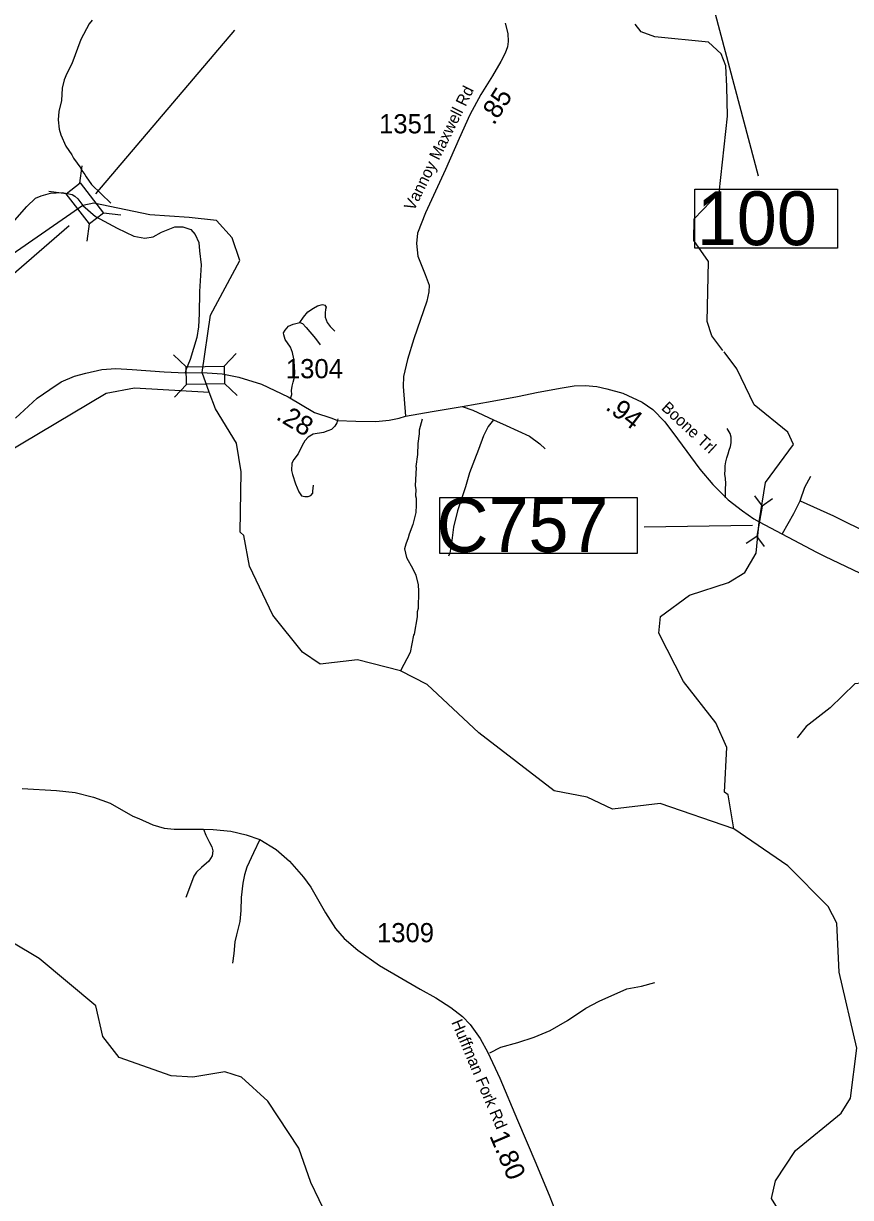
# Model space of a CAD drawing. Extents: x 1248224 to 1454986, y 825081 to 985870.
# Drawn here: x 1318874 to 1324260, y 888434 to 896072 of the extents above; entities that cross this region are included whole.
import ezdxf

# ---------------------------------------------------------------- set-up
doc = ezdxf.new("R2010")
doc.units = 0
for name, color, linetype in [('Exist Hydrographic Creek Single Shore', 7, 'Continuous'), ('Exist Hydrographic Misc Water Feature', 7, 'Continuous'), ('Exist Road Non-System Type 51', 7, 'Continuous'), ('Exist Road Secondary Mileage Hundredths English Label', 7, 'Continuous'), ('Exist Road Secondary Structure Culvert CELL', 7, 'Continuous'), ('Exist Road Secondary Structure Culvert Number Label', 7, 'Continuous'), ('Exist Road Secondary Structure Standard Bridge CELL', 7, 'Continuous'), ('Exist Road Secondary Structure Standard Bridge Number Label', 7, 'Continuous'), ('Exist Road Secondary Type 51 Attributed', 7, 'Continuous'), ('Exist Road Secondary Type 51 Label', 7, 'Continuous'), ('Exist Road Secondary Type 51 Number Label', 7, 'Continuous')]:
    doc.layers.add(name, color=color, linetype=linetype)

msp = doc.modelspace()

# ---------------------------------------------------------------- linework, layer by layer
at = {"layer": 'Exist Hydrographic Creek Single Shore'}
for points in [[(1319260.3, 894887.5), (1318663.8, 894476.3), (1318409.1, 894604.8), (1318236.1, 894677.3), (1317988.6, 894903.3), (1317899.1, 894917.1), (1317757.1, 894920), (1317553, 895101.4), (1317384.1, 895354.3), (1317377.1, 895413.4)], [(1320037, 893801.6), (1320092.3, 894173.9), (1320282.9, 894530.8), (1320233.7, 894676.9), (1320130.2, 894789.9), (1319953.5, 894809.9), (1319697.5, 894826.8), (1319333.1, 894903.5), (1319260.3, 894887.5)], [(1323664, 892829.9), (1323706.4, 893085.9), (1323887.7, 893333.5), (1323852.1, 893413.2), (1323631.2, 893590.7), (1323519.2, 893826), (1323436.2, 893935.3)], [(1320125.4, 893563.7), (1320083.3, 893672.1), (1320037, 893801.6)], [(1323499.2, 890832.5), (1323020.2, 890996.4), (1322710.3, 890959.9), (1322545.2, 891038.8), (1322329.2, 891079.2), (1321838.2, 891456.7), (1321503.3, 891772), (1321330.2, 891860.8), (1321048.3, 891932.2), (1320806.2, 891904.2), (1320691.2, 891982), (1320497.2, 892222.2), (1320346.2, 892540.5), (1320309.1, 892741.4), (1320284.1, 892761.6), (1320291.6, 893155.5), (1320262.2, 893341.3), (1320125.4, 893563.7)], [(1323499.2, 890832.5), (1323463.3, 891053.1), (1323438.2, 891070), (1323453.3, 891361.9), (1323382.3, 891520.9), (1323172.3, 891791.1), (1323012.2, 892106.2), (1323023.2, 892214.2), (1323210.2, 892351.7), (1323464, 892434.7), (1323570.8, 892499.2), (1323645.4, 892624.7), (1323664, 892829.9)], [(1324639.3, 887470.9), (1324545.9, 887648.4), (1324153.7, 888095.4), (1323856.3, 888248.3), (1323744.3, 888427.7), (1323771.3, 888542.1), (1323901.3, 888739.8), (1324198.4, 888983.3), (1324259.4, 889080.5), (1324300.3, 889404.7), (1324186.3, 889899.4), (1324169.3, 890218.2), (1324113.3, 890327.7), (1323852.3, 890592.3), (1323499.2, 890832.5)]]:
    msp.add_lwpolyline(points, dxfattribs=at)
at = {"layer": 'Exist Hydrographic Misc Water Feature'}
for points in [[(1319322.1, 896092.6), (1319301.4, 896069.2), (1319246.6, 895966.9), (1319190.1, 895808.6), (1319156.2, 895745.5), (1319139.1, 895706.1), (1319125.6, 895650.5), (1319121.4, 895570.6), (1319105.3, 895499.1), (1319099.8, 895445.2), (1319106.1, 895385), (1319117.1, 895346.8), (1319151, 895273.8), (1319189.5, 895216.7), (1319200.8, 895194.5), (1319247.1, 895131.1), (1319254.6, 895114.9), (1319273.9, 895090.3), (1319281.4, 895074.1), (1319316.1, 895025.1), (1319443.9, 894901.7)], [(1323429.1, 893944.8), (1323357.2, 894039.4), (1323326.2, 894131.9), (1323335.2, 894522.4), (1323238.2, 894659), (1323242.2, 894800), (1323404.1, 894970.6), (1323458.1, 895468.6), (1323454.2, 895662.5), (1323448.2, 895797.2), (1323417.2, 895873.3), (1323335.2, 895950.5), (1322986.2, 895983.8), (1322895.2, 896018.3), (1322857.7, 896066.5)], [(1315554.1, 893395), (1315880.1, 893070), (1316053.1, 892991), (1316328.1, 892959.3), (1316611.1, 892602.3), (1316907.1, 892412.5), (1317132.1, 892417.8), (1317208.1, 892449.2), (1317483.1, 892460.1), (1318532.2, 893102.1), (1318643.1, 893208.2), (1319413.2, 893665.6), (1319597.1, 893701.3), (1320083.3, 893672.1)], [(1321469.8, 893497.5), (1321451.8, 893426.1), (1321451.1, 893402.2), (1321441.3, 893338.4), (1321439.3, 893266.5), (1321429.1, 893188.8), (1321430.9, 893182.7), (1321425.6, 893063), (1321428.9, 893038.9), (1321427.7, 892998.9), (1321431.3, 892982.8), (1321432, 892938.8), (1321428.8, 892891), (1321410.5, 892811.5), (1321384.7, 892748.2), (1321380.1, 892724.4), (1321362.9, 892684.9), (1321356, 892653.1), (1321368.5, 892596.8), (1321410.4, 892523.6), (1321429.3, 892483), (1321443.4, 892418.6), (1321446.3, 892378.5), (1321443.2, 892266.7), (1321438.5, 892242.9), (1321437.6, 892210.9), (1321418.5, 892099.5), (1321414.2, 892091.6), (1321391.1, 891980.3), (1321330.2, 891860.8)], [(1321070.3, 887854.4), (1320744.3, 888530.7), (1320666.2, 888755.4), (1320465.3, 889061.5), (1320293.3, 889216), (1320186.2, 889250.9), (1319976.2, 889215.7), (1319835.3, 889225.2), (1319496.2, 889343.6), (1319390.2, 889480.3), (1319345.2, 889681.5), (1318977.2, 889987.7), (1318450.1, 890300.2)]]:
    msp.add_lwpolyline(points, dxfattribs=at)
at = {"layer": 'Exist Road Non-System Type 51'}
for points in [[(1320674, 894126.7), (1320697.2, 894161.4), (1320726.1, 894194.7), (1320762.2, 894219.3), (1320788.3, 894233.8), (1320821.5, 894243.9), (1320837.4, 894239.6), (1320844.7, 894226.5), (1320841.8, 894210.6), (1320838.9, 894188.9), (1320838.9, 894160), (1320851.9, 894126.7), (1320872.1, 894100.6), (1320901, 894070.2)], [(1320614.7, 893639), (1320622, 893657.8), (1320620.5, 893683.9), (1320623.4, 893711.4), (1320630.6, 893738.9), (1320636.4, 893762), (1320640.8, 893793.9), (1320639.3, 893847.4), (1320635, 893889.4), (1320626.3, 893931.3), (1320611.9, 893966.1), (1320578.6, 894016.7), (1320569.9, 894045.6), (1320567, 894060.1), (1320578.6, 894077.5), (1320600.3, 894102.1), (1320630.6, 894115.1), (1320674, 894126.7)], [(1320674, 894126.7), (1320691.4, 894119.4), (1320714.5, 894093.4), (1320775.2, 894022.5), (1320805.6, 893982)], [(1321731.1, 893579.4), (1321800.4, 893556), (1321935.4, 893492.5)], [(1320921.3, 893498.7), (1320914.1, 893472.6), (1320902.5, 893450.9), (1320880.8, 893430.7), (1320856.2, 893420.5), (1320827.3, 893410.4), (1320760.8, 893400.3), (1320727.5, 893380), (1320705.8, 893356.9), (1320689.9, 893326.5), (1320663.9, 893272.9), (1320635, 893235.3), (1320622, 893210.7), (1320620.5, 893163), (1320626.3, 893138.4), (1320645.1, 893076.1), (1320666.8, 893025.5), (1320684.1, 892999.4), (1320707.3, 892993.7), (1320727.5, 892993.7), (1320746.3, 893000.9), (1320757.9, 893016.8), (1320759.3, 893028.4), (1320762.2, 893067.5)], [(1321935.4, 893492.5), (1321899.6, 893450.2), (1321868.7, 893388.4), (1321836.2, 893300.5), (1321810.2, 893232.1), (1321777.6, 893147.5), (1321751.6, 893056.3), (1321701.2, 892900.1), (1321675.2, 892794.3), (1321665.4, 892725.9), (1321655.6, 892652.7), (1321650.8, 892625), (1321641, 892605.5)], [(1321935.4, 893492.5), (1322016.7, 893456.7), (1322169.6, 893386.8), (1322236.3, 893336.3), (1322270.4, 893305.4)], [(1323446.4, 892986.2), (1323445.7, 893042.2), (1323446.5, 893078.2), (1323445.3, 893112.3), (1323441.9, 893140.4), (1323442.7, 893168.4), (1323443.2, 893194.4), (1323447.9, 893220.3), (1323454.4, 893246.2), (1323463, 893271.8), (1323469.6, 893295.7), (1323478.1, 893319.6), (1323482.8, 893343.5), (1323483.2, 893361.5), (1323481.5, 893379.5), (1323476.2, 893403.6), (1323456.8, 893436.3)], [(1323932.1, 892966.8), (1323962.6, 893054.6), (1324000.8, 893127.2)], [(1323817.6, 892752.9), (1323890.1, 892882.7), (1323932.1, 892966.8)], [(1323932.1, 892966.8), (1324149.6, 892867.5), (1324634.2, 892626.9), (1324989, 892455)], [(1324912.7, 891928), (1324897.5, 891936.8), (1324847.8, 891913.9), (1324775.4, 891856.6), (1324741, 891822.2), (1324718.1, 891780.2), (1324695.2, 891764.9), (1324668.5, 891761.1), (1324596, 891761.1), (1324378.5, 891784), (1324328.9, 891780.2), (1324287, 891776.4), (1324126.7, 891619.8), (1323970.3, 891497.6), (1323913, 891425)], [(1320047.2, 890830.3), (1320061.2, 890790.6), (1320086.1, 890743), (1320099.7, 890715.8), (1320106.5, 890688.6), (1320102, 890656.9), (1320081.6, 890622.9), (1320034, 890579.9), (1320000.1, 890550.4), (1319984.2, 890523.3), (1319968.4, 890482.5), (1319932.2, 890385.1)], [(1320413.9, 890763.6), (1320371.4, 890675.1), (1320328.4, 890582.2), (1320312.5, 890532.3), (1320303.5, 890477.9), (1320292.1, 890385.1), (1320289.9, 890301.2), (1320283.1, 890228.7), (1320260.4, 890142.6), (1320251.4, 890097.3), (1320244.6, 890020.3), (1320235.5, 889959.1)], [(1321909.8, 889374.2), (1321982.3, 889412.4), (1322093, 889442.9), (1322199.8, 889477.3), (1322302.8, 889519.3), (1322417.3, 889584.2), (1322535.6, 889664.4), (1322623.3, 889710.2), (1322802.7, 889790.4), (1322898.1, 889809.5), (1322985.8, 889832.5)]]:
    msp.add_lwpolyline(points, dxfattribs=at)
at = {"layer": 'Exist Road Secondary Structure Culvert CELL'}
for p, q in [((1323633.4, 892998.6), (1323683.2, 892931.9)), ((1323683.2, 892931.9), (1323649.6, 892736.4)), ((1323752.5, 892978.1), (1323683.2, 892931.9)), ((1323580.3, 892690.2), (1323649.6, 892736.4)), ((1323699.5, 892669.7), (1323649.6, 892736.4))]:
    msp.add_line(p, q, dxfattribs=at)
at = {"layer": 'Exist Road Secondary Structure Culvert Number Label'}
msp.add_line((1323621.4, 892806), (1322916.7, 892794.1), dxfattribs=at)
msp.add_lwpolyline([(1321586.3, 892988.5), (1322869.2, 892988.5), (1322869.2, 892623.5), (1321586.3, 892623.5)], close=True, dxfattribs=at)
at = {"layer": 'Exist Road Secondary Structure Standard Bridge CELL'}
for p, q in [((1319242, 895033.6), (1319256.4, 895145.9)), ((1319152.4, 894964.5), (1319040.1, 894978.9)), ((1319507.4, 894824.3), (1319395.1, 894838.7)), ((1319289, 894655.7), (1319303.5, 894768)), ((1319851.2, 893916), (1319932.9, 893837.7)), ((1320180.8, 893842.5), (1320259.1, 893924.2)), ((1319857.1, 893640.3), (1319935.4, 893722)), ((1320183.2, 893729.4), (1320264.9, 893651.1))]:
    msp.add_line(p, q, dxfattribs=at)
for points in [[(1319303.5, 894768), (1319152, 894964.1), (1319243.6, 895034.9), (1319395.1, 894838.7)], [(1319932.9, 893837.7), (1320180.8, 893843), (1320183.2, 893727.3), (1319935.4, 893722)]]:
    msp.add_lwpolyline(points, close=True, dxfattribs=at)
at = {"layer": 'Exist Road Secondary Structure Standard Bridge Number Label'}
for p, q in [((1323187.6, 896858.5), (1323658.2, 895080.7)), ((1319346, 894963.5), (1320250.5, 896027.5))]:
    msp.add_line(p, q, dxfattribs=at)
msp.add_lwpolyline([(1323246, 894993.9), (1324175, 894993.9), (1324175, 894609.8), (1323246, 894609.8)], close=True, dxfattribs=at)
msp.add_lwpolyline([(1319171.1, 894755.4), (1318191.5, 893906.4), (1316493.4, 894559.5)], dxfattribs=at)
at = {"layer": 'Exist Road Secondary Type 51 Attributed'}
for points in [[(1322010.7, 896074.6), (1322028.5, 896005.7), (1322030.4, 895954.5), (1322026.5, 895919.1), (1322010.7, 895879.7), (1321983.2, 895824.6), (1321928.1, 895730.1), (1321851.4, 895609.9), (1321780.5, 895478), (1321710.1, 895323.7), (1321621.6, 895120.9), (1321492.5, 894839), (1321439.4, 894707.3), (1321433.4, 894640.8), (1321443, 894558.6), (1321490.1, 894439), (1321515.4, 894368.5), (1321514.2, 894325), (1321499.7, 894265.8), (1321415.1, 894020.4), (1321375.3, 893885.7), (1321348.8, 893774.5), (1321347.6, 893709.8), (1321361, 893515.9)], [(1318802.4, 894774.6), (1318896.6, 894881), (1318952.1, 894934.2), (1318988.4, 894951.1), (1319051.1, 894968), (1319126, 894972.8), (1319190.5, 894958.4), (1319209.2, 894947.8), (1319228.1, 894931.1), (1319260.3, 894887.5)], [(1319260.3, 894887.5), (1319343.8, 894816.4), (1319484.1, 894740), (1319593.4, 894688.4), (1319665.3, 894675.1), (1319718.6, 894684), (1319772.6, 894714.3), (1319859.5, 894748.1), (1319911.8, 894748.7), (1319965, 894731.8), (1319991.5, 894698), (1320015.7, 894647.2), (1320020.5, 894591.6), (1320030.2, 894502.2), (1320020.5, 894328.2), (1320018.2, 894182.4), (1320013.3, 894097.8), (1320003.7, 894027.7), (1319960.2, 893885.1), (1319933.6, 893822.2), (1319926.4, 893798.1)], [(1318821.6, 893503.2), (1318963.8, 893633), (1319046, 893691.4), (1319120.6, 893739.8), (1319206.1, 893777.1), (1319279.3, 893796.4), (1319384.2, 893819.9), (1319475.3, 893826.8), (1319581.6, 893821.3), (1319790, 893804.7), (1319926.4, 893798.1)], [(1319926.4, 893798.1), (1320037, 893801.6)], [(1320037, 893801.6), (1320168.1, 893793.4), (1320277.2, 893771.2), (1320423.5, 893724.3), (1320598.8, 893642.8), (1320770, 893540.5), (1320882.7, 893503.6), (1320918.6, 893489.8), (1321037.3, 893484.3), (1321168.4, 893481.5), (1321255.4, 893491.2), (1321320.2, 893503.6), (1321361, 893515.9)], [(1321361, 893515.9), (1321535.1, 893547.6), (1321731.1, 893579.4), (1321927.1, 893615.3), (1322090, 893644.3), (1322225.3, 893673.3), (1322381.3, 893701), (1322459.3, 893714.7), (1322531.1, 893716.1), (1322607, 893709.2), (1322673.3, 893695.4), (1322776.8, 893666.4), (1322903.8, 893608.3), (1322971.4, 893560), (1323049.7, 893480.2), (1323132.5, 893369.7), (1323278.8, 893172.2), (1323363.9, 893072), (1323463.3, 892972.5), (1323555.8, 892900.7), (1323628.9, 892849.6), (1323664, 892829.9), (1324037.7, 892631.9)], [(1324037.7, 892631.9), (1324093.8, 892604.3), (1324454.7, 892433.5), (1324519.6, 892410), (1324613.4, 892392.1), (1324686.6, 892383.8), (1324776.3, 892387.9), (1324850.3, 892398.9), (1324934.5, 892416.9), (1325009, 892447.3), (1325125, 892523.3), (1325239.5, 892592.3), (1325359.6, 892661.4), (1325442, 892712.1), (1325511.1, 892739.7), (1325593.9, 892764.6), (1325676.7, 892781.1), (1325736.1, 892783.9)], [(1318866.3, 891094.6), (1319089.6, 891082.4), (1319211.4, 891069), (1319330.7, 891038.3), (1319437.8, 891000.1), (1319585.9, 890914.2), (1319624.4, 890899), (1319716.2, 890859.2), (1319791.1, 890836.3), (1319856, 890830.3), (1320047.2, 890830.3), (1320108.4, 890828.7), (1320224.7, 890816.5), (1320324.1, 890793.5), (1320413.9, 890763.6), (1320519.4, 890697.7), (1320606.6, 890621.2), (1320696.9, 890517.1), (1320745.8, 890452.8), (1320841.8, 890285.2), (1320906, 890184.2), (1320962.6, 890118.4), (1321051.3, 890043.4), (1321193.1, 889942.9), (1321457.7, 889789.9), (1321558.7, 889731.7), (1321656.6, 889668.9), (1321733.1, 889610.7), (1321783.2, 889559.6), (1321849, 889467.8), (1321897.9, 889377.5), (1321975.9, 889209.1), (1322091.8, 888937.7), (1322209.6, 888656), (1322301.2, 888437.8), (1322347.1, 888319.9)]]:
    msp.add_lwpolyline(points, dxfattribs=at)

# ---------------------------------------------------------------- texts
at = {"layer": 'Exist Road Secondary Mileage Hundredths English Label'}
for s, rotation, p in [('.85', 57.42811, (1321937.3, 895404.8)), ('.94', 322.16211, (1322658, 893565.3)), ('.28', 329.1521, (1320512.4, 893500)), ('1.80', 293.12359, (1321906.3, 888835.3))]:
    msp.add_text(s, height=125, rotation=rotation, dxfattribs=at).set_placement(p)
at = {"layer": 'Exist Road Secondary Structure Culvert Number Label'}
msp.add_text('C757', height=350, dxfattribs=at).set_placement((1321564.1, 892633.2))
at = {"layer": 'Exist Road Secondary Structure Standard Bridge Number Label'}
msp.add_text('100', height=350, dxfattribs=at).set_placement((1323258.6, 894629.5))
at = {"layer": 'Exist Road Secondary Type 51 Label'}
for s, rotation, p in [('Vannoy Maxwell Rd', 63.63856, (1321415.8, 894847.6)), ('Boone Trl', 317.14874, (1323023, 893564.5)), ('Huffman Fork Rd', 292.90842, (1321659, 889573.8))]:
    msp.add_text(s, height=75, rotation=rotation, dxfattribs=at).set_placement(p)
at = {"layer": 'Exist Road Secondary Type 51 Number Label'}
for s, p in [('1351', (1321189.6, 895356.8)), ('1304', (1320582.7, 893763.6)), ('1309', (1321175.7, 890094.2))]:
    msp.add_text(s, height=125, dxfattribs=at).set_placement(p)

doc.saveas('drawing.dxf')
